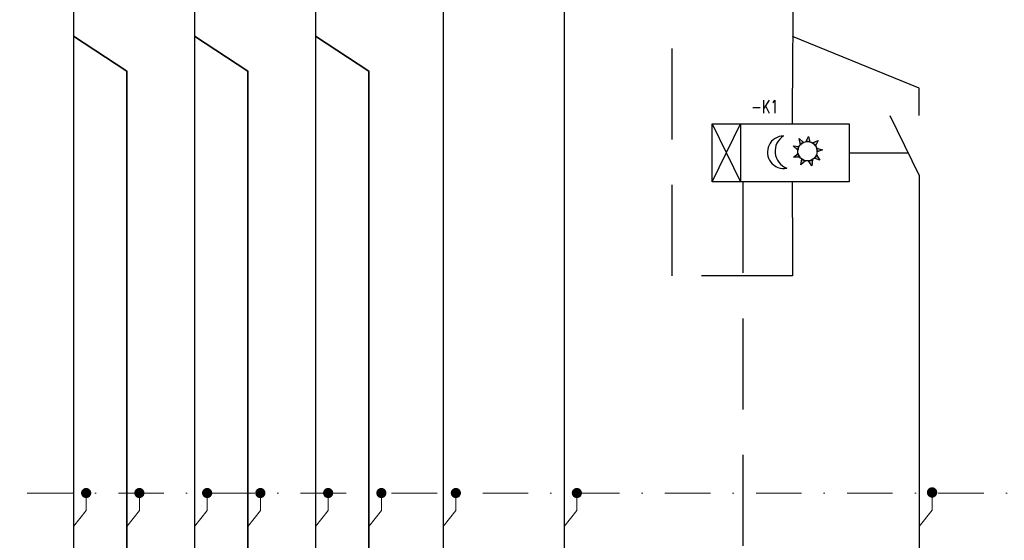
# Model space of a CAD drawing. Header units: millimetres. Extents: x 262469 to 275208, y -32539 to 9411.
# Tile 406 of 428: x 267944 to 269026, y 819 to 1391. Entities that reach past the tile are written whole.
import ezdxf

# ---------------------------------------------------------------- set-up
doc = ezdxf.new("R2010")
doc.units = ezdxf.units.MM
doc.header["$LTSCALE"] = 100
for name, pattern in [('DASHDOT', [1, 0.5, -0.25, 0, -0.25]), ('DASHED', [0.75, 0.5, -0.25]), ('DASHED2', [0.375, 0.25, -0.125])]:
    doc.linetypes.add(name, pattern=pattern)
for name, color, linetype, lineweight in [('$ ele elektryka', 1, 'Continuous', 30), ('$ IE GNIAZDA', 1, 'Continuous', 30), ('$ IE INSTALACJA ELEKTRYCZNA', 1, 'Continuous', 30), ('$ IE SCHEMAT', 7, 'Continuous', 0), ('$ IE_mp_ele', 1, 'Continuous', 35), ('$ IE_SCHEMAT', 7, 'Continuous', 0), ('$ TWN elektryka', 1, 'Continuous', 30)]:
    doc.layers.add(name, color=color, linetype=linetype, lineweight=lineweight)
doc.layers.add('$ IE OPIS', color=7, linetype='Continuous')
doc.styles.add('ROMANS', font='romans', dxfattribs={"width": 0.8})

# ---------------------------------------------------------------- blocks, each defined once
blk = doc.blocks.new('jkld')
at = {"layer": '$ IE_SCHEMAT', "color": 7, "linetype": 'Continuous'}
for p, q in [((622.5671292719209, 90.60129062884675), (622.567129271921, 90.80754062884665)), ((622.4171292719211, 90.41379062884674), (622.567129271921, 90.60129062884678))]:
    blk.add_line(p, q, dxfattribs=at)
at = {"layer": '$ IE_SCHEMAT', "color": 7, "linetype": 'Continuous', "const_width": 0.0599999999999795, "flags": 128}
blk.add_lwpolyline([(622.5371292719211, 90.80754062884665, 1), (622.5971292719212, 90.80754062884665, 1)], format="xyb", close=True, dxfattribs=at)
blk = doc.blocks.new('aut.zmierz')
at = {"layer": '$ IE OPIS', "linetype": 'Continuous', "ltscale": 90}
h = blk.add_hatch(color=256, dxfattribs=at)
h.dxf.hatch_style = 1
edge = h.paths.add_edge_path()
edge.add_line((-1.521872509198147, 12.22962965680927), (1.34740850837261, 17.96285918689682))
edge.add_line((1.34740850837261, 17.96285918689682), (2.877797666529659, 11.9956513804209))
edge.add_arc((0.1235328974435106, 1.687280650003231), 10.66998039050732, 75.04074181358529, 98.87091505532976)
edge = h.paths.add_edge_path()
edge.add_line((-7.705646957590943, 8.936585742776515), (-9.064196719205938, 15.72949851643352))
edge.add_line((-9.064196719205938, 15.72949851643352), (-4.124636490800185, 11.50333612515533))
edge.add_arc((0.5532272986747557, 1.195594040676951), 11.31953870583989, 114.4095169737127, 136.8538985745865)
edge = h.paths.add_edge_path()
edge.add_arc((0.7010065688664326, 1.509104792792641), 11.26448278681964, 150.3676468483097, 172.9231622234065)
edge.add_line((-10.47766140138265, 2.896892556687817), (-15.57064789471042, 7.592721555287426))
edge.add_line((-15.57064789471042, 7.592721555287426), (-9.090260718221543, 7.078634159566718))
edge = h.paths.add_edge_path()
edge.add_arc((-0.002220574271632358, 1.611138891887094), 10.52377721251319, 193.0697608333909, 217.2359592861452)
edge.add_line((-8.380729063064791, -4.756787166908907), (-15.30743330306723, -4.857235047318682))
edge.add_line((-15.30743330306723, -4.857235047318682), (-10.25338409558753, -0.7686790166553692))
edge = h.paths.add_edge_path()
edge.add_arc((0.008762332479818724, 1.256976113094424), 10.22546192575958, 233.7549862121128, 258.6373286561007)
edge.add_line((-2.005844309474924, -8.768064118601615), (-7.164101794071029, -13.39209927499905))
edge.add_line((-7.16410179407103, -13.39209927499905), (-6.036934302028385, -6.989818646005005))
edge = h.paths.add_edge_path()
edge.add_arc((0.04456499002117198, 1.889070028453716), 10.88377059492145, 277.3086164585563, 300.6640324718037)
edge.add_line((5.595321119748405, -7.472851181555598), (4.95113030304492, -14.37026661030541))
edge.add_line((4.95113030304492, -14.37026661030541), (1.42913052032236, -8.906273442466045))
edge = h.paths.add_edge_path()
edge.add_arc((-0.1934722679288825, 1.824185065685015), 11.01518564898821, 314.9200730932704, 337.9929989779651)
edge.add_line((10.01912574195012, -2.303424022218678), (13.70388592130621, -8.169586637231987))
edge.add_line((13.70388592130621, -8.169586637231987), (7.584567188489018, -5.975585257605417))
edge = h.paths.add_edge_path()
edge.add_arc((0.1348699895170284, 1.697236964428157), 10.65557777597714, 34.77908487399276, 58.64194164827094)
edge.add_line((5.679869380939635, 10.79637535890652), (11.81690064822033, 13.53160282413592))
edge.add_line((11.81690064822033, 13.53160282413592), (8.886908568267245, 7.775325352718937))
edge = h.paths.add_edge_path(flags=17)
edge.add_arc((-15.63378043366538, 1.687280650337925), 19.87903406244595, 121.7471303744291, 249.6840545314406)
edge.add_arc((-25.92920436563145, 0.6568309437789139), 17.93590748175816, 90.52503161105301, 280.90615329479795, ccw=False)
edge = h.paths.add_edge_path(flags=17)
edge.add_arc((-15.63378043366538, 1.687280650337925), 19.87903406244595, 121.7471303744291, 249.6840545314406)
edge.add_arc((-25.92920436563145, 0.6568309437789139), 17.93590748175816, 90.52503161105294, 280.9061532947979)
edge = h.paths.add_edge_path()
edge.add_arc((0.01280055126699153, 1.669419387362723), 10.78266247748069, 355.9488410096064, 379.4980083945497)
edge.add_line((10.17711069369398, 5.268392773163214), (16.80684610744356, 3.269573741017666))
edge.add_line((16.80684610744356, 3.269573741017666), (10.76852111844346, 0.9076548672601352))
for points in [[(-16.19271175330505, 31.98452940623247), (-16.19271175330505, 71.07761705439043)], [(122.8255765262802, 41.030827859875), (122.8255765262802, 71.07761705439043)], [(90.79399261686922, 41.030827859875), (122.8255765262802, -24.78864273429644), (122.8255765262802, -71.07761705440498)], [(-104.5203506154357, 31.98452940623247), (-73.46493155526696, -31.98452940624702)], [(-104.5203506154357, -31.98452940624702), (-73.46493155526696, 31.98452940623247)], [(-73.46493155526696, 31.98452940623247), (-73.46493155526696, -31.98452940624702)], [(-7.703426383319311, 8.937376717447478), (-9.061976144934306, 15.73028949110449), (-4.122415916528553, 11.50412709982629)], [(-1.519651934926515, 12.23042063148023), (1.349629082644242, 17.96365016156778), (2.880018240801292, 11.99644235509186)], [(5.682089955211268, 10.79716633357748), (11.81912122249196, 13.53239379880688), (8.889129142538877, 7.7761163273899)], [(-10.47544082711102, 2.89768353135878), (-15.56842732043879, 7.593512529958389), (-9.088040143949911, 7.079425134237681)], [(10.17711069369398, 5.268392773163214), (16.80684610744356, 3.269573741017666), (10.76852111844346, 0.9076548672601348)], [(-8.378508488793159, -4.755996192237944), (-15.3052127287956, -4.856444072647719), (-10.2511635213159, -0.7678880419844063)], [(-2.003623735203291, -8.767273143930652), (-7.161881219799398, -13.39130830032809), (-6.034713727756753, -6.989027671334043)], [(5.597541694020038, -7.472060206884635), (4.953350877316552, -14.36947563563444), (1.431351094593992, -8.905482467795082)], [(10.02134631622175, -2.302633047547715), (13.70610649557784, -8.168795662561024), (7.58678776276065, -5.974794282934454)], [(-16.19271175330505, -71.07761705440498), (-16.19271175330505, -31.98452940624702)]]:
    blk.add_lwpolyline(points, dxfattribs=at)
blk.add_lwpolyline([(-104.5203506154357, 31.98452940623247), (45.98379802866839, 31.98452940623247), (45.98379802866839, -31.98452940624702), (-104.5203506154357, -31.98452940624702)], close=True, dxfattribs=at)
at = {"layer": '$ IE OPIS', "linetype": 'DASHED2', "ltscale": 90}
blk.add_lwpolyline([(45.98379802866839, -7.275957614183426e-12), (110.5023985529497, -7.275957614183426e-12)], dxfattribs=at)
at = {"layer": '$ IE OPIS', "linetype": 'Continuous', "ltscale": 90}
blk.add_circle((0.1257534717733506, 1.688071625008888), 10.66998039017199, dxfattribs=at)
for centre, radius, start, end in [((-25.92698379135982, 0.6576219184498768), 17.93590748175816, 90.52503161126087, 280.9061532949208), ((-15.63155985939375, 1.688071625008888), 19.87903406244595, 121.7471303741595, 249.6840545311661), ((0.5554478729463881, 1.196385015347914), 11.31953870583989, 114.4095169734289, 136.8538985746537), ((0.125753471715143, 1.688071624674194), 10.66998039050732, 75.04074181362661, 98.87091505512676), ((0.703227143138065, 1.509895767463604), 11.26448278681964, 150.3676468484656, 172.9231622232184), ((0.1370905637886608, 1.69802793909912), 10.65557777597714, 34.77908487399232, 58.64194164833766), ((0.01280055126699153, 1.669419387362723), 10.78266247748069, 355.9488410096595, 19.49800839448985), ((0, 1.611929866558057), 10.52377721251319, 193.069760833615, 217.2359592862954), ((0.01098290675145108, 1.257767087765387), 10.22546192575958, 233.7549862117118, 258.6373286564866), ((0.04678556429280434, 1.889861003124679), 10.88377059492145, 277.3086164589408, 300.6640324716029), ((-0.1912516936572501, 1.824976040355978), 11.01518564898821, 314.9200730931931, 337.9929989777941)]:
    blk.add_arc(centre, radius, start, end, dxfattribs=at)
at = {"layer": '$ ele elektryka', "color": 7, "linetype": 'Continuous', "style": 'ROMANS', "width": 0.75}
blk.add_text('-K1', height=13.965, dxfattribs=at).set_placement((-61.82302686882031, 43.71794337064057))

msp = doc.modelspace()

# ---------------------------------------------------------------- linework, layer by layer
at = {"layer": '$ ele elektryka', "linetype": 'Continuous', "lineweight": 30}
for p, q in [((268003.2302182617, 1480.335264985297), (268003.2302182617, 584.3809015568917)), ((268136.1808800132, 1480.335265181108), (268136.1808800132, 584.3809017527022)), ((268269.1315417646, 1480.335265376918), (268269.1315417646, 584.3809019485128)), ((268409.4711165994, 1480.335266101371), (268409.4711165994, 584.3809026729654)), ((268542.4262864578, 1480.335266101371), (268542.4262864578, 584.3809026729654))]:
    msp.add_line(p, q, dxfattribs=at)
at = {"layer": '$ IE GNIAZDA'}
msp.add_lwpolyline([(268932.5155005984, 1315.616749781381), (268793.4972123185, 1372.238129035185)], dxfattribs=at)
at = {"layer": '$ IE INSTALACJA ELEKTRYCZNA', "color": 7, "linetype": 'DASHDOT', "lineweight": 0}
msp.add_lwpolyline([(267251.7705840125, 870.5286489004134), (270083.594796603, 870.5286489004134)], dxfattribs=at)
at = {"layer": '$ IE SCHEMAT', "color": 1, "linetype": 'Continuous', "lineweight": 30}
for p, q in [((268793.9336629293, 1469.204273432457), (268793.4972123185, 1315.616749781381)), ((268932.5155005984, 1173.461515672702), (268932.5155005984, 583.8098970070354))]:
    msp.add_line(p, q, dxfattribs=at)
at = {"layer": '$ IE SCHEMAT', "color": 7, "linetype": 'DASHED', "lineweight": 30, "ltscale": 2}
for points in [[(268793.4972123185, 1173.461515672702), (268793.4972123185, 1109.301749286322), (268660.9804948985, 1109.301749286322), (268660.9804948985, 1608.517418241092)], [(268738.6601032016, 1212.55460332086), (268738.6601032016, 684.4825461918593)]]:
    msp.add_lwpolyline(points, dxfattribs=at)
at = {"layer": '$ IE_mp_ele'}
for points in [[(268003.2302182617, 1372.716365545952), (268061.7320837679, 1334.312587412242), (268061.7320837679, 584.3809015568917)], [(268136.1808800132, 1372.716365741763), (268194.6827455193, 1334.312587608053), (268194.6827455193, 584.3809017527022)], [(268269.1315417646, 1372.716365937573), (268327.6334072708, 1334.312587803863), (268327.6334072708, 584.3809019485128)]]:
    msp.add_lwpolyline(points, dxfattribs=at)

# ---------------------------------------------------------------- block references
at = {"layer": '$ IE SCHEMAT', "color": 7, "linetype": 'DASHED', "lineweight": 30, "ltscale": 2}
msp.add_blockref('aut.zmierz', (268809.6899240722, 1244.539132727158), dxfattribs=at)
at = {"layer": '$ IE SCHEMAT', "xscale": 94.7625, "yscale": 94.7625, "zscale": 94.7625}
msp.add_blockref('jkld', (209950.7092185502, -7733.974112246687), dxfattribs=at)
at = {"layer": '$ TWN elektryka', "xscale": 93.10000000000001, "yscale": 93.10000000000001, "zscale": 93.10000000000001}
for p in [(210056.1954830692, -7583.615710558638), (210114.6973485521, -7583.615710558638), (210189.1461448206, -7583.615710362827), (210247.6480103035, -7583.615710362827), (210322.0968065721, -7583.615710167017), (210380.5986720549, -7583.615710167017), (210462.4363814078, -7583.615709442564), (210595.3870431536, -7583.615709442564)]:
    msp.add_blockref('jkld', p, dxfattribs=at)

doc.saveas('drawing.dxf')
